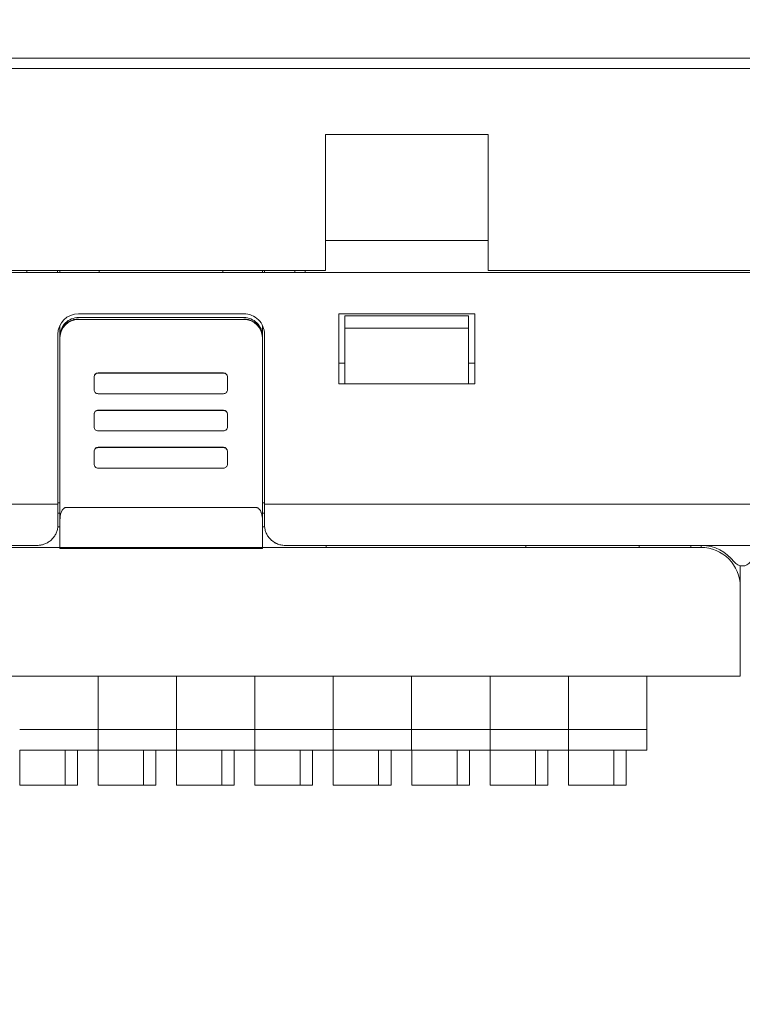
# Model space of a CAD drawing. Header units: millimetres. Extents: x -1114 to 1396, y -630 to 631.
# Tile 309 of 656: x -498 to -463, y 363 to 411. Entities that reach past the tile are written whole.
import ezdxf

# ---------------------------------------------------------------- set-up
doc = ezdxf.new("R2010")
doc.units = ezdxf.units.MM
doc.header["$MEASUREMENT"] = 0

msp = doc.modelspace()

# ---------------------------------------------------------------- linework, layer by layer
at = {"lineweight": 18}
for points, knots in [([(1038.9843, -629.7647), (1038.9843, -629.7647), (-1111.4882, -629.7647), (-1111.4882, -629.7647), (-1111.4882, -629.7647), (-1111.4882, -629.7647), (-1111.4882, 630.7883), (-1111.4882, 630.7883), (-1111.4882, 630.7883), (-1111.4882, 630.7883), (1038.9843, 630.7883), (1038.9843, 630.7883)], [0, 0, 0, 0, 0.3333333, 0.3333333, 0.3333333, 0.3333333, 0.6666667, 0.6666667, 0.6666667, 0.6666667, 1, 1, 1, 1]), ([(-495.005, 396.6381), (-495.2437, 396.6381), (-495.4726, 396.5434), (-495.6414, 396.3749), (-495.6414, 396.3749), (-495.8102, 396.2063), (-495.905, 395.9777), (-495.905, 395.7393)], [0, 0, 0, 0, 0.5, 0.5, 0.5, 0.5, 1, 1, 1, 1]), ([(-485.9835, 395.8216), (-485.9835, 396.0868), (-486.0888, 396.3411), (-486.2764, 396.5287), (-486.2764, 396.5287), (-486.4639, 396.7162), (-486.7183, 396.8216), (-486.9835, 396.8216)], [0, 0, 0, 0, 0.5, 0.5, 0.5, 0.5, 1, 1, 1, 1]), ([(-486.0835, 395.7393), (-486.0835, 395.9777), (-486.1783, 396.2063), (-486.3471, 396.3749), (-486.3471, 396.3749), (-486.5159, 396.5434), (-486.7448, 396.6381), (-486.9835, 396.6381)], [0, 0, 0, 0, 0.5, 0.5, 0.5, 0.5, 1, 1, 1, 1]), ([(-495.905, 395.6649), (-495.905, 395.7243), (-495.8992, 395.7826), (-495.8878, 395.84), (-495.8878, 395.84), (-495.8821, 395.8687), (-495.875, 395.8972), (-495.8664, 395.9254), (-495.8664, 395.9254), (-495.8578, 395.9536), (-495.8478, 395.9817), (-495.8365, 396.0089), (-495.8365, 396.0089), (-495.814, 396.0633), (-495.7863, 396.1149), (-495.7537, 396.1637), (-495.7537, 396.1637), (-495.7456, 396.1759), (-495.7371, 396.188), (-495.7283, 396.1998), (-495.7283, 396.1998), (-495.7195, 396.2117), (-495.7104, 396.2234), (-495.701, 396.2348), (-495.701, 396.2348), (-495.6822, 396.2577), (-495.6624, 396.2795), (-495.6416, 396.3002), (-495.6416, 396.3002), (-495.6002, 396.3417), (-495.5549, 396.3789), (-495.5058, 396.4118), (-495.5058, 396.4118), (-495.4935, 396.42), (-495.4809, 396.4279), (-495.4682, 396.4355), (-495.4682, 396.4355), (-495.4555, 396.4432), (-495.4427, 396.4504), (-495.4297, 396.4574), (-495.4297, 396.4574), (-495.4037, 396.4712), (-495.3772, 396.4838), (-495.3502, 396.495), (-495.3502, 396.495), (-495.3231, 396.5062), (-495.2955, 396.5161), (-495.2674, 396.5247), (-495.2674, 396.5247), (-495.2533, 396.529), (-495.2391, 396.5329), (-495.2248, 396.5365), (-495.2248, 396.5365), (-495.2104, 396.5401), (-495.1959, 396.5434), (-495.1814, 396.5463), (-495.1814, 396.5463), (-495.1232, 396.5579), (-495.0644, 396.5637), (-495.005, 396.5637)], [0, 0, 0, 0, 0.0666667, 0.0666667, 0.0666667, 0.0666667, 0.1333333, 0.1333333, 0.1333333, 0.1333333, 0.2, 0.2, 0.2, 0.2, 0.2666667, 0.2666667, 0.2666667, 0.2666667, 0.3333333, 0.3333333, 0.3333333, 0.3333333, 0.4, 0.4, 0.4, 0.4, 0.4666667, 0.4666667, 0.4666667, 0.4666667, 0.5333333, 0.5333333, 0.5333333, 0.5333333, 0.6, 0.6, 0.6, 0.6, 0.6666667, 0.6666667, 0.6666667, 0.6666667, 0.7333333, 0.7333333, 0.7333333, 0.7333333, 0.8, 0.8, 0.8, 0.8, 0.8666667, 0.8666667, 0.8666667, 0.8666667, 0.9333333, 0.9333333, 0.9333333, 0.9333333, 1, 1, 1, 1]), ([(-486.9835, 396.5637), (-486.924, 396.5637), (-486.8656, 396.5579), (-486.8081, 396.5465), (-486.8081, 396.5465), (-486.7794, 396.5408), (-486.7509, 396.5337), (-486.7226, 396.5251), (-486.7226, 396.5251), (-486.6944, 396.5166), (-486.6663, 396.5066), (-486.6391, 396.4953), (-486.6391, 396.4953), (-486.5846, 396.4728), (-486.5329, 396.4452), (-486.484, 396.4126), (-486.484, 396.4126), (-486.4718, 396.4045), (-486.4597, 396.396), (-486.4479, 396.3872), (-486.4479, 396.3872), (-486.436, 396.3785), (-486.4243, 396.3693), (-486.4128, 396.3599), (-486.4128, 396.3599), (-486.3899, 396.3412), (-486.3681, 396.3214), (-486.3473, 396.3007), (-486.3473, 396.3007), (-486.3058, 396.2593), (-486.2685, 396.2141), (-486.2356, 396.165), (-486.2356, 396.165), (-486.2274, 396.1527), (-486.2194, 396.1402), (-486.2118, 396.1275), (-486.2118, 396.1275), (-486.2042, 396.1148), (-486.1969, 396.102), (-486.19, 396.089), (-486.19, 396.089), (-486.1761, 396.0631), (-486.1635, 396.0366), (-486.1523, 396.0096), (-486.1523, 396.0096), (-486.1411, 395.9826), (-486.1311, 395.9551), (-486.1226, 395.927), (-486.1226, 395.927), (-486.1183, 395.9129), (-486.1143, 395.8987), (-486.1107, 395.8844), (-486.1107, 395.8844), (-486.1071, 395.87), (-486.1038, 395.8556), (-486.1009, 395.841), (-486.1009, 395.841), (-486.0893, 395.783), (-486.0835, 395.7243), (-486.0835, 395.6649)], [0, 0, 0, 0, 0.0666667, 0.0666667, 0.0666667, 0.0666667, 0.1333333, 0.1333333, 0.1333333, 0.1333333, 0.2, 0.2, 0.2, 0.2, 0.2666667, 0.2666667, 0.2666667, 0.2666667, 0.3333333, 0.3333333, 0.3333333, 0.3333333, 0.4, 0.4, 0.4, 0.4, 0.4666667, 0.4666667, 0.4666667, 0.4666667, 0.5333333, 0.5333333, 0.5333333, 0.5333333, 0.6, 0.6, 0.6, 0.6, 0.6666667, 0.6666667, 0.6666667, 0.6666667, 0.7333333, 0.7333333, 0.7333333, 0.7333333, 0.8, 0.8, 0.8, 0.8, 0.8666667, 0.8666667, 0.8666667, 0.8666667, 0.9333333, 0.9333333, 0.9333333, 0.9333333, 1, 1, 1, 1]), ([(-494.0512, 393.9391), (-494.1042, 393.9391), (-494.1551, 393.9181), (-494.1926, 393.8806), (-494.1926, 393.8806), (-494.2301, 393.8432), (-494.2512, 393.7924), (-494.2512, 393.7394)], [0, 0, 0, 0, 0.5, 0.5, 0.5, 0.5, 1, 1, 1, 1]), ([(-487.7764, 393.7394), (-487.7764, 393.7924), (-487.7975, 393.8432), (-487.835, 393.8806), (-487.835, 393.8806), (-487.8725, 393.9181), (-487.9234, 393.9391), (-487.9764, 393.9391)], [0, 0, 0, 0, 0.5, 0.5, 0.5, 0.5, 1, 1, 1, 1]), ([(-494.2512, 393.1402), (-494.2512, 393.0872), (-494.2301, 393.0364), (-494.1926, 392.999), (-494.1926, 392.999), (-494.1551, 392.9615), (-494.1042, 392.9405), (-494.0512, 392.9405)], [0, 0, 0, 0, 0.5, 0.5, 0.5, 0.5, 1, 1, 1, 1]), ([(-487.9764, 392.9405), (-487.9234, 392.9405), (-487.8725, 392.9615), (-487.835, 392.999), (-487.835, 392.999), (-487.7975, 393.0364), (-487.7764, 393.0872), (-487.7764, 393.1402)], [0, 0, 0, 0, 0.5, 0.5, 0.5, 0.5, 1, 1, 1, 1]), ([(-494.0512, 392.1488), (-494.1042, 392.1488), (-494.1551, 392.1278), (-494.1926, 392.0903), (-494.1926, 392.0903), (-494.2301, 392.0529), (-494.2512, 392.0021), (-494.2512, 391.9491)], [0, 0, 0, 0, 0.5, 0.5, 0.5, 0.5, 1, 1, 1, 1]), ([(-494.0512, 392.1322), (-494.1042, 392.1322), (-494.1551, 392.1111), (-494.1926, 392.0737), (-494.1926, 392.0737), (-494.2301, 392.0362), (-494.2512, 391.9854), (-494.2512, 391.9324)], [0, 0, 0, 0, 0.5, 0.5, 0.5, 0.5, 1, 1, 1, 1]), ([(-487.7764, 391.9324), (-487.7764, 391.9854), (-487.7975, 392.0362), (-487.835, 392.0737), (-487.835, 392.0737), (-487.8725, 392.1111), (-487.9234, 392.1322), (-487.9764, 392.1322)], [0, 0, 0, 0, 0.5, 0.5, 0.5, 0.5, 1, 1, 1, 1]), ([(-494.2512, 391.3333), (-494.2512, 391.2803), (-494.2301, 391.2295), (-494.1926, 391.192), (-494.1926, 391.192), (-494.1551, 391.1546), (-494.1042, 391.1335), (-494.0512, 391.1335)], [0, 0, 0, 0, 0.5, 0.5, 0.5, 0.5, 1, 1, 1, 1]), ([(-487.9764, 391.1335), (-487.9234, 391.1335), (-487.8725, 391.1546), (-487.835, 391.192), (-487.835, 391.192), (-487.7975, 391.2295), (-487.7764, 391.2803), (-487.7764, 391.3333)], [0, 0, 0, 0, 0.5, 0.5, 0.5, 0.5, 1, 1, 1, 1]), ([(-494.0512, 390.3419), (-494.1042, 390.3419), (-494.1551, 390.3208), (-494.1926, 390.2834), (-494.1926, 390.2834), (-494.2301, 390.2459), (-494.2512, 390.1951), (-494.2512, 390.1422)], [0, 0, 0, 0, 0.5, 0.5, 0.5, 0.5, 1, 1, 1, 1]), ([(-494.0512, 390.3252), (-494.1042, 390.3252), (-494.1551, 390.3042), (-494.1926, 390.2667), (-494.1926, 390.2667), (-494.2301, 390.2293), (-494.2512, 390.1785), (-494.2512, 390.1255)], [0, 0, 0, 0, 0.5, 0.5, 0.5, 0.5, 1, 1, 1, 1]), ([(-487.7764, 390.1255), (-487.7764, 390.1785), (-487.7975, 390.2293), (-487.835, 390.2667), (-487.835, 390.2667), (-487.8725, 390.3042), (-487.9234, 390.3252), (-487.9764, 390.3252)], [0, 0, 0, 0, 0.5, 0.5, 0.5, 0.5, 1, 1, 1, 1]), ([(-494.2512, 389.5263), (-494.2512, 389.4733), (-494.2301, 389.4225), (-494.1926, 389.3851), (-494.1926, 389.3851), (-494.1551, 389.3476), (-494.1042, 389.3266), (-494.0512, 389.3266)], [0, 0, 0, 0, 0.5, 0.5, 0.5, 0.5, 1, 1, 1, 1]), ([(-487.9764, 389.3266), (-487.9234, 389.3266), (-487.8725, 389.3476), (-487.835, 389.3851), (-487.835, 389.3851), (-487.7975, 389.4225), (-487.7764, 389.4733), (-487.7764, 389.5263)], [0, 0, 0, 0, 0.5, 0.5, 0.5, 0.5, 1, 1, 1, 1]), ([(-521.1365, 384.3326), (-521.1103, 384.4696), (-521.0771, 384.6041), (-521.0372, 384.736), (-521.0372, 384.736), (-520.9973, 384.8679), (-520.9508, 384.9973), (-520.8976, 385.1242), (-520.8976, 385.1242), (-520.8444, 385.2511), (-520.7847, 385.3756), (-520.7181, 385.4975), (-520.7181, 385.4975), (-520.6849, 385.5585), (-520.6498, 385.6189), (-520.6134, 385.6781), (-520.6134, 385.6781), (-520.577, 385.7372), (-520.5392, 385.7952), (-520.5, 385.8521), (-520.5, 385.8521), (-520.3433, 386.0795), (-520.1647, 386.2885), (-519.9638, 386.4791), (-519.9638, 386.4791), (-519.9136, 386.5267), (-519.8621, 386.5732), (-519.8091, 386.6185), (-519.8091, 386.6185), (-519.7561, 386.6638), (-519.7021, 386.7076), (-519.6472, 386.7498), (-519.6472, 386.7498), (-519.5374, 386.8342), (-519.424, 386.9125), (-519.3069, 386.9848), (-519.3069, 386.9848), (-519.1899, 387.057), (-519.0692, 387.1232), (-518.9449, 387.1833), (-518.9449, 387.1833), (-518.8827, 387.2133), (-518.8196, 387.2417), (-518.7555, 387.2686), (-518.7555, 387.2686), (-518.6915, 387.2955), (-518.6263, 387.3208), (-518.5609, 387.3442), (-518.5609, 387.3442), (-518.4301, 387.3911), (-518.2978, 387.4309), (-518.1642, 387.4638), (-518.1642, 387.4638), (-518.0305, 387.4967), (-517.8955, 387.5228), (-517.759, 387.5421), (-517.759, 387.5421), (-517.7249, 387.5469), (-517.6908, 387.5513), (-517.6565, 387.5552), (-517.6565, 387.5552), (-517.6222, 387.5591), (-517.5877, 387.5624), (-517.5532, 387.5652), (-517.5532, 387.5652), (-517.4842, 387.5708), (-517.4147, 387.5742), (-517.345, 387.5765), (-517.345, 387.5765), (-517.2752, 387.5787), (-517.2055, 387.5797), (-517.1358, 387.5803), (-517.1358, 387.5803), (-517.066, 387.5808), (-516.9963, 387.5809), (-516.9265, 387.5808), (-516.9265, 387.5808), (-516.8568, 387.5807), (-516.7871, 387.5804), (-516.7173, 387.5801), (-516.7173, 387.5801), (-516.6476, 387.5797), (-516.5778, 387.5795), (-516.5081, 387.5794), (-516.5081, 387.5794), (-516.3686, 387.5792), (-516.2292, 387.5792), (-516.0897, 387.5792), (-516.0897, 387.5792), (-513.858, 387.5793), (-511.6264, 387.5794), (-509.3948, 387.5795), (-509.3948, 387.5795), (-504.9315, 387.5796), (-500.4683, 387.5797), (-496.005, 387.5797)], [0, 0, 0, 0, 0.0416667, 0.0416667, 0.0416667, 0.0416667, 0.0833333, 0.0833333, 0.0833333, 0.0833333, 0.125, 0.125, 0.125, 0.125, 0.1666667, 0.1666667, 0.1666667, 0.1666667, 0.2083333, 0.2083333, 0.2083333, 0.2083333, 0.25, 0.25, 0.25, 0.25, 0.2916667, 0.2916667, 0.2916667, 0.2916667, 0.3333333, 0.3333333, 0.3333333, 0.3333333, 0.375, 0.375, 0.375, 0.375, 0.4166667, 0.4166667, 0.4166667, 0.4166667, 0.4583333, 0.4583333, 0.4583333, 0.4583333, 0.5, 0.5, 0.5, 0.5, 0.5416667, 0.5416667, 0.5416667, 0.5416667, 0.5833333, 0.5833333, 0.5833333, 0.5833333, 0.625, 0.625, 0.625, 0.625, 0.6666667, 0.6666667, 0.6666667, 0.6666667, 0.7083333, 0.7083333, 0.7083333, 0.7083333, 0.75, 0.75, 0.75, 0.75, 0.7916667, 0.7916667, 0.7916667, 0.7916667, 0.8333333, 0.8333333, 0.8333333, 0.8333333, 0.875, 0.875, 0.875, 0.875, 0.9166667, 0.9166667, 0.9166667, 0.9166667, 0.9583333, 0.9583333, 0.9583333, 0.9583333, 1, 1, 1, 1]), ([(-485.9835, 386.5799), (-485.9835, 386.5855), (-485.9835, 386.591), (-485.9835, 386.5966), (-485.9835, 386.5966), (-485.9835, 386.9241), (-485.9835, 387.2515), (-485.9835, 387.579)], [0, 0, 0, 0, 0.5, 0.5, 0.5, 0.5, 1, 1, 1, 1]), ([(-495.605, 387.4186), (-495.6156, 387.418), (-495.6261, 387.4173), (-495.6363, 387.4154), (-495.6363, 387.4154), (-495.647, 387.4134), (-495.6573, 387.4101), (-495.6671, 387.406), (-495.6671, 387.406), (-495.6778, 387.4015), (-495.6879, 387.3962), (-495.6975, 387.3902), (-495.6975, 387.3902), (-495.7101, 387.3823), (-495.7217, 387.3731), (-495.7325, 387.3633), (-495.7325, 387.3633), (-495.7446, 387.3523), (-495.7555, 387.3404), (-495.7656, 387.328), (-495.7656, 387.328), (-495.8035, 387.2814), (-495.8294, 387.2279), (-495.8495, 387.1733), (-495.8495, 387.1733), (-495.8688, 387.1207), (-495.8828, 387.0671), (-495.8911, 387.0128), (-495.8911, 387.0128), (-495.9002, 386.9541), (-495.9026, 386.8946), (-495.905, 386.8351)], [0, 0, 0, 0, 0.125, 0.125, 0.125, 0.125, 0.25, 0.25, 0.25, 0.25, 0.375, 0.375, 0.375, 0.375, 0.5, 0.5, 0.5, 0.5, 0.625, 0.625, 0.625, 0.625, 0.75, 0.75, 0.75, 0.75, 0.875, 0.875, 0.875, 0.875, 1, 1, 1, 1]), ([(-486.0835, 386.8352), (-486.0835, 386.8926), (-486.0877, 386.9494), (-486.0965, 387.0055), (-486.0965, 387.0055), (-486.1009, 387.0335), (-486.1065, 387.0614), (-486.1134, 387.0891), (-486.1134, 387.0891), (-486.1202, 387.1167), (-486.1284, 387.1442), (-486.1383, 387.1714), (-486.1383, 387.1714), (-486.1432, 387.185), (-486.1486, 387.1986), (-486.1544, 387.212), (-486.1544, 387.212), (-486.1603, 387.2255), (-486.1667, 387.2389), (-486.1736, 387.2521), (-486.1736, 387.2521), (-486.1805, 387.2652), (-486.1879, 387.2781), (-486.196, 387.2908), (-486.196, 387.2908), (-486.2041, 387.3034), (-486.2129, 387.3157), (-486.2225, 387.3275), (-486.2225, 387.3275), (-486.232, 387.3393), (-486.2423, 387.3506), (-486.2536, 387.3611), (-486.2536, 387.3611), (-486.2592, 387.3664), (-486.2651, 387.3715), (-486.2713, 387.3764), (-486.2713, 387.3764), (-486.2775, 387.3812), (-486.284, 387.3858), (-486.2907, 387.3901), (-486.2907, 387.3901), (-486.2974, 387.3943), (-486.3044, 387.3982), (-486.3117, 387.4017), (-486.3117, 387.4017), (-486.319, 387.4052), (-486.3267, 387.4083), (-486.3345, 387.4108), (-486.3345, 387.4108), (-486.3423, 387.4134), (-486.3503, 387.4153), (-486.3584, 387.4166), (-486.3584, 387.4166), (-486.3666, 387.418), (-486.3751, 387.4187), (-486.3835, 387.4187)], [0, 0, 0, 0, 0.0714286, 0.0714286, 0.0714286, 0.0714286, 0.1428571, 0.1428571, 0.1428571, 0.1428571, 0.2142857, 0.2142857, 0.2142857, 0.2142857, 0.2857143, 0.2857143, 0.2857143, 0.2857143, 0.3571429, 0.3571429, 0.3571429, 0.3571429, 0.4285714, 0.4285714, 0.4285714, 0.4285714, 0.5, 0.5, 0.5, 0.5, 0.5714286, 0.5714286, 0.5714286, 0.5714286, 0.6428571, 0.6428571, 0.6428571, 0.6428571, 0.7142857, 0.7142857, 0.7142857, 0.7142857, 0.7857143, 0.7857143, 0.7857143, 0.7857143, 0.8571429, 0.8571429, 0.8571429, 0.8571429, 0.9285714, 0.9285714, 0.9285714, 0.9285714, 1, 1, 1, 1]), ([(-486.0835, 386.8352), (-486.0835, 386.3815), (-486.0835, 385.9279), (-486.0835, 385.4741), (-486.0835, 385.4741), (-486.0835, 385.4741), (-486.0835, 385.4741), (-486.0835, 385.4741)], [0, 0, 0, 0, 0.5, 0.5, 0.5, 0.5, 1, 1, 1, 1]), ([(-497.005, 385.5799), (-496.9773, 385.5805), (-496.9495, 385.5811), (-496.9218, 385.5832), (-496.9218, 385.5832), (-496.8944, 385.5853), (-496.8671, 385.5888), (-496.8401, 385.5933), (-496.8401, 385.5933), (-496.813, 385.5979), (-496.7862, 385.6035), (-496.7597, 385.6102), (-496.7597, 385.6102), (-496.733, 385.617), (-496.7066, 385.6249), (-496.6807, 385.6338), (-496.6807, 385.6338), (-496.6544, 385.6429), (-496.6285, 385.653), (-496.6032, 385.6641), (-496.6032, 385.6641), (-496.5417, 385.6911), (-496.4833, 385.724), (-496.4294, 385.7619), (-496.4294, 385.7619), (-496.3743, 385.8007), (-496.3239, 385.8447), (-496.2786, 385.8926), (-496.2786, 385.8926), (-496.2342, 385.9395), (-496.1947, 385.9902), (-496.1608, 386.0436), (-496.1608, 386.0436), (-496.1263, 386.098), (-496.0976, 386.1553), (-496.0742, 386.2144), (-496.0742, 386.2144), (-496.051, 386.2728), (-496.033, 386.3329), (-496.0223, 386.3939), (-496.0223, 386.3939), (-496.0116, 386.4553), (-496.0083, 386.5176), (-496.005, 386.5799)], [0, 0, 0, 0, 0.0909091, 0.0909091, 0.0909091, 0.0909091, 0.1818182, 0.1818182, 0.1818182, 0.1818182, 0.2727273, 0.2727273, 0.2727273, 0.2727273, 0.3636364, 0.3636364, 0.3636364, 0.3636364, 0.4545455, 0.4545455, 0.4545455, 0.4545455, 0.5454545, 0.5454545, 0.5454545, 0.5454545, 0.6363636, 0.6363636, 0.6363636, 0.6363636, 0.7272727, 0.7272727, 0.7272727, 0.7272727, 0.8181818, 0.8181818, 0.8181818, 0.8181818, 0.9090909, 0.9090909, 0.9090909, 0.9090909, 1, 1, 1, 1]), ([(-485.9835, 386.5799), (-485.9835, 386.5173), (-485.9776, 386.4556), (-485.9662, 386.3947), (-485.9662, 386.3947), (-485.9605, 386.3643), (-485.9533, 386.3341), (-485.9447, 386.3041), (-485.9447, 386.3041), (-485.9361, 386.2741), (-485.926, 386.2443), (-485.9144, 386.2147), (-485.9144, 386.2147), (-485.8913, 386.1557), (-485.8628, 386.0993), (-485.8289, 386.0457), (-485.8289, 386.0457), (-485.8119, 386.0189), (-485.7936, 385.9927), (-485.7739, 385.9673), (-485.7739, 385.9673), (-485.7542, 385.9419), (-485.733, 385.9171), (-485.7104, 385.8932), (-485.7104, 385.8932), (-485.6653, 385.8454), (-485.6157, 385.8023), (-485.5617, 385.764), (-485.5617, 385.764), (-485.5348, 385.7449), (-485.5067, 385.727), (-485.4774, 385.7103), (-485.4774, 385.7103), (-485.4627, 385.702), (-485.4478, 385.694), (-485.4326, 385.6864), (-485.4326, 385.6864), (-485.4173, 385.6787), (-485.4018, 385.6714), (-485.3861, 385.6645), (-485.3861, 385.6645), (-485.3235, 385.637), (-485.2586, 385.616), (-485.1913, 385.6017), (-485.1913, 385.6017), (-485.1576, 385.5945), (-485.1233, 385.5891), (-485.0885, 385.5854), (-485.0885, 385.5854), (-485.0536, 385.5817), (-485.0186, 385.5799), (-484.9835, 385.5799)], [0, 0, 0, 0, 0.0769231, 0.0769231, 0.0769231, 0.0769231, 0.1538462, 0.1538462, 0.1538462, 0.1538462, 0.2307692, 0.2307692, 0.2307692, 0.2307692, 0.3076923, 0.3076923, 0.3076923, 0.3076923, 0.3846154, 0.3846154, 0.3846154, 0.3846154, 0.4615385, 0.4615385, 0.4615385, 0.4615385, 0.5384615, 0.5384615, 0.5384615, 0.5384615, 0.6153846, 0.6153846, 0.6153846, 0.6153846, 0.6923077, 0.6923077, 0.6923077, 0.6923077, 0.7692308, 0.7692308, 0.7692308, 0.7692308, 0.8461538, 0.8461538, 0.8461538, 0.8461538, 0.9230769, 0.9230769, 0.9230769, 0.9230769, 1, 1, 1, 1]), ([(-517.2078, 385.5802), (-517.1195, 385.5813), (-517.0323, 385.5797), (-516.9469, 385.5795), (-516.9469, 385.5795), (-516.8615, 385.5793), (-516.7761, 385.5796), (-516.6824, 385.5798), (-516.6824, 385.5798), (-516.5888, 385.58), (-516.4864, 385.5801), (-516.3814, 385.5801), (-516.3814, 385.5801), (-516.2765, 385.5801), (-516.17, 385.5801), (-516.064, 385.5801), (-516.064, 385.5801), (-515.6403, 385.5801), (-515.2166, 385.5801), (-514.7929, 385.5801), (-514.7929, 385.5801), (-513.9456, 385.5801), (-513.0982, 385.5801), (-512.251, 385.58), (-512.251, 385.58), (-510.5564, 385.58), (-508.8621, 385.58), (-507.1679, 385.58), (-507.1679, 385.58), (-503.7796, 385.5799), (-500.3921, 385.5799), (-497.005, 385.5799)], [0, 0, 0, 0, 0.125, 0.125, 0.125, 0.125, 0.25, 0.25, 0.25, 0.25, 0.375, 0.375, 0.375, 0.375, 0.5, 0.5, 0.5, 0.5, 0.625, 0.625, 0.625, 0.625, 0.75, 0.75, 0.75, 0.75, 0.875, 0.875, 0.875, 0.875, 1, 1, 1, 1]), ([(-462.9022, 383.58), (-462.9022, 384.084), (-463.1024, 384.5672), (-463.4587, 384.9236), (-463.4587, 384.9236), (-463.8151, 385.2799), (-464.2983, 385.48), (-464.8022, 385.48)], [0, 0, 0, 0, 0.5, 0.5, 0.5, 0.5, 1, 1, 1, 1]), ([(-463.2023, 384.7801), (-463.1078, 384.6542), (-462.9596, 384.5801), (-462.8023, 384.5801), (-462.8023, 384.5801), (-462.6449, 384.5801), (-462.4967, 384.6542), (-462.4023, 384.7801)], [0, 0, 0, 0, 0.5, 0.5, 0.5, 0.5, 1, 1, 1, 1])]:
    msp.add_open_spline(points, degree=3, knots=knots, dxfattribs=at)
for points in [[(-559.0776, 409.2299), (-559.0776, 409.2299), (-403.0776, 409.2299), (-403.0776, 409.2299)], [(-403.0776, 408.7299), (-403.0776, 408.7299), (-559.0776, 408.7299), (-559.0776, 408.7299)], [(-483.0276, 398.9245), (-483.0276, 398.9245), (-483.0276, 405.523), (-483.0276, 405.523)], [(-475.1276, 405.523), (-475.1276, 405.523), (-483.0276, 405.523), (-483.0276, 405.523)], [(-475.1276, 405.523), (-475.1276, 405.523), (-475.1276, 398.9245), (-475.1276, 398.9245)], [(-475.1276, 400.3802), (-475.1276, 400.3802), (-483.0276, 400.3802), (-483.0276, 400.3802)], [(-403.0776, 398.8245), (-403.0776, 398.8245), (-559.0776, 398.8245), (-559.0776, 398.8245)], [(-483.0276, 398.9245), (-483.0276, 398.9245), (-540.1276, 398.9245), (-540.1276, 398.9245)], [(-497.505, 398.8245), (-497.505, 398.8245), (-497.505, 398.9245), (-497.505, 398.9245)], [(-496.0266, 398.8245), (-496.0266, 398.8245), (-496.0266, 398.9245), (-496.0266, 398.9245)], [(-495.905, 398.9245), (-495.905, 398.9245), (-495.905, 398.8245), (-495.905, 398.8245)], [(-494.005, 398.9245), (-494.005, 398.9245), (-494.005, 398.8245), (-494.005, 398.8245)], [(-488.005, 398.8245), (-488.005, 398.8245), (-488.005, 398.9245), (-488.005, 398.9245)], [(-486.0835, 398.9245), (-486.0835, 398.9245), (-486.0835, 398.8246), (-486.0835, 398.8246)], [(-485.9835, 398.8245), (-485.9835, 398.8245), (-485.9835, 398.9245), (-485.9835, 398.9245)], [(-484.505, 398.8245), (-484.505, 398.8245), (-484.505, 398.9245), (-484.505, 398.9245)], [(-484.005, 398.9245), (-484.005, 398.9245), (-484.005, 398.8244), (-484.005, 398.8244)], [(-425.5276, 398.9245), (-425.5276, 398.9245), (-475.1276, 398.9245), (-475.1276, 398.9245)], [(-495.005, 396.8216), (-495.5573, 396.8216), (-496.005, 396.3738), (-496.005, 395.8216)], [(-495.005, 396.8216), (-495.005, 396.8216), (-486.9835, 396.8216), (-486.9835, 396.8216)], [(-495.005, 396.6381), (-495.005, 396.6381), (-486.9835, 396.6381), (-486.9835, 396.6381)], [(-482.3776, 396.8245), (-482.3776, 396.8245), (-475.7776, 396.8245), (-475.7776, 396.8245)], [(-482.3776, 393.4245), (-482.3776, 393.4245), (-482.3776, 396.8245), (-482.3776, 396.8245)], [(-482.0776, 396.7245), (-482.0776, 396.7245), (-476.0776, 396.7245), (-476.0776, 396.7245)], [(-482.0776, 396.1245), (-482.0776, 396.1245), (-482.0776, 396.7245), (-482.0776, 396.7245)], [(-476.0776, 396.7245), (-476.0776, 396.7245), (-476.0776, 396.1245), (-476.0776, 396.1245)], [(-475.7776, 396.8245), (-475.7776, 396.8245), (-475.7776, 393.4245), (-475.7776, 393.4245)], [(-495.905, 396.2575), (-495.905, 396.2575), (-495.905, 395.7393), (-495.905, 395.7393)], [(-495.005, 396.548), (-495.4961, 396.548), (-495.8966, 396.1548), (-495.9049, 395.6645)], [(-495.005, 396.548), (-495.005, 396.548), (-486.9835, 396.548), (-486.9835, 396.548)], [(-486.0836, 395.6645), (-486.0919, 396.1548), (-486.4924, 396.548), (-486.9835, 396.548)], [(-486.0835, 396.2575), (-486.0835, 396.2575), (-486.0835, 395.7393), (-486.0835, 395.7393)], [(-496.005, 387.5797), (-496.005, 387.5797), (-496.005, 395.8216), (-496.005, 395.8216)], [(-495.905, 395.6649), (-495.905, 395.6649), (-495.905, 395.7393), (-495.905, 395.7393)], [(-495.905, 395.6649), (-495.905, 395.6649), (-495.905, 395.7393), (-495.905, 395.7393)], [(-486.0835, 395.7393), (-486.0835, 395.7393), (-486.0835, 395.6649), (-486.0835, 395.6649)], [(-485.9835, 387.5798), (-485.9835, 387.5798), (-485.9835, 395.8216), (-485.9835, 395.8216)], [(-482.0776, 396.1245), (-482.0776, 396.1245), (-482.0776, 394.0369), (-482.0776, 394.0369)], [(-476.0776, 396.1245), (-476.0776, 396.1245), (-482.0776, 396.1245), (-482.0776, 396.1245)], [(-476.0776, 394.0369), (-476.0776, 394.0369), (-476.0776, 396.1245), (-476.0776, 396.1245)], [(-495.905, 386.8351), (-495.905, 386.8351), (-495.905, 395.6649), (-495.905, 395.6649)], [(-495.905, 386.8419), (-495.905, 386.8419), (-495.905, 395.6648), (-495.905, 395.6648)], [(-486.0835, 395.6649), (-486.0835, 395.6649), (-486.0835, 386.8352), (-486.0835, 386.8352)], [(-486.0835, 395.6648), (-486.0835, 395.6648), (-486.0835, 386.8421), (-486.0835, 386.8421)], [(-482.3776, 394.4245), (-482.3776, 394.4245), (-482.0776, 394.4245), (-482.0776, 394.4245)], [(-476.0776, 394.4245), (-476.0776, 394.4245), (-475.7774, 394.4245), (-475.7774, 394.4245)], [(-494.0512, 393.9558), (-494.1616, 393.9558), (-494.2512, 393.8664), (-494.2512, 393.7561)], [(-494.2512, 393.7394), (-494.2512, 393.7394), (-494.2512, 393.7561), (-494.2512, 393.7561)], [(-494.2512, 393.7394), (-494.2512, 393.7394), (-494.2512, 393.756), (-494.2512, 393.756)], [(-487.9764, 393.9558), (-487.9764, 393.9558), (-494.0512, 393.9558), (-494.0512, 393.9558)], [(-494.0512, 393.9391), (-494.0512, 393.9391), (-487.9764, 393.9391), (-487.9764, 393.9391)], [(-487.7764, 393.7561), (-487.7764, 393.8664), (-487.866, 393.9558), (-487.9764, 393.9558)], [(-487.7764, 393.7394), (-487.7764, 393.7394), (-487.7764, 393.7561), (-487.7764, 393.7561)], [(-487.7764, 393.756), (-487.7764, 393.756), (-487.7764, 393.7394), (-487.7764, 393.7394)], [(-482.0776, 393.4245), (-482.0776, 393.4245), (-482.0776, 394.0369), (-482.0776, 394.0369)], [(-476.0776, 394.0369), (-476.0776, 394.0369), (-476.0776, 393.4245), (-476.0776, 393.4245)], [(-494.2512, 393.1402), (-494.2512, 393.1402), (-494.2512, 393.7394), (-494.2512, 393.7394)], [(-487.7764, 393.7394), (-487.7764, 393.7394), (-487.7764, 393.1402), (-487.7764, 393.1402)], [(-475.7776, 393.4245), (-475.7776, 393.4245), (-482.3776, 393.4245), (-482.3776, 393.4245)], [(-487.9764, 392.9405), (-487.9764, 392.9405), (-494.0512, 392.9405), (-494.0512, 392.9405)], [(-494.2512, 391.9324), (-494.2512, 391.9324), (-494.2512, 391.9491), (-494.2512, 391.9491)], [(-494.2512, 391.9324), (-494.2512, 391.9324), (-494.2512, 391.9491), (-494.2512, 391.9491)], [(-494.2512, 391.3333), (-494.2512, 391.3333), (-494.2512, 391.9324), (-494.2512, 391.9324)], [(-487.9764, 392.1488), (-487.9764, 392.1488), (-494.0512, 392.1488), (-494.0512, 392.1488)], [(-494.0512, 392.1322), (-494.0512, 392.1322), (-487.9764, 392.1322), (-487.9764, 392.1322)], [(-487.7764, 391.9491), (-487.7764, 392.0594), (-487.866, 392.1488), (-487.9764, 392.1488)], [(-487.7764, 391.9491), (-487.7764, 391.9491), (-487.7764, 391.9324), (-487.7764, 391.9324)], [(-487.7764, 391.9324), (-487.7764, 391.9324), (-487.7764, 391.9491), (-487.7764, 391.9491)], [(-487.7764, 391.9324), (-487.7764, 391.9324), (-487.7764, 391.3333), (-487.7764, 391.3333)], [(-487.9764, 391.1335), (-487.9764, 391.1335), (-494.0512, 391.1335), (-494.0512, 391.1335)], [(-494.2512, 390.1255), (-494.2512, 390.1255), (-494.2512, 390.1422), (-494.2512, 390.1422)], [(-494.2512, 390.1255), (-494.2512, 390.1255), (-494.2512, 390.1421), (-494.2512, 390.1421)], [(-494.2512, 389.5263), (-494.2512, 389.5263), (-494.2512, 390.1255), (-494.2512, 390.1255)], [(-487.9764, 390.3419), (-487.9764, 390.3419), (-494.0512, 390.3419), (-494.0512, 390.3419)], [(-494.0512, 390.3252), (-494.0512, 390.3252), (-487.9764, 390.3252), (-487.9764, 390.3252)], [(-487.7764, 390.1422), (-487.7764, 390.2525), (-487.866, 390.3419), (-487.9764, 390.3419)], [(-487.7764, 390.1255), (-487.7764, 390.1255), (-487.7764, 390.1422), (-487.7764, 390.1422)], [(-487.7764, 390.1421), (-487.7764, 390.1421), (-487.7764, 390.1255), (-487.7764, 390.1255)], [(-487.7764, 390.1255), (-487.7764, 390.1255), (-487.7764, 389.5263), (-487.7764, 389.5263)], [(-487.9764, 389.3266), (-487.9764, 389.3266), (-494.0512, 389.3266), (-494.0512, 389.3266)], [(-495.905, 387.638), (-495.905, 387.638), (-496.005, 387.638), (-496.005, 387.638)], [(-496.005, 386.5799), (-496.005, 386.9132), (-496.005, 387.2464), (-496.005, 387.5797)], [(-485.9835, 387.638), (-485.9835, 387.638), (-486.0835, 387.638), (-486.0835, 387.638)], [(-485.9835, 387.5798), (-485.9835, 387.5798), (-463.8022, 387.5799), (-463.8022, 387.5799)], [(-461.8022, 387.58), (-461.8022, 387.58), (-463.8022, 387.58), (-463.8022, 387.58)], [(-496.005, 387.138), (-496.005, 387.138), (-495.9048, 387.138), (-495.9048, 387.138)], [(-486.3835, 387.4187), (-486.3835, 387.4187), (-495.605, 387.4186), (-495.605, 387.4186)], [(-486.0836, 387.138), (-486.0836, 387.138), (-485.9836, 387.138), (-485.9836, 387.138)], [(-495.905, 385.4741), (-495.905, 385.9278), (-495.905, 386.3814), (-495.905, 386.8351)], [(-495.905, 386.48), (-495.905, 386.48), (-496.0239, 386.48), (-496.0239, 386.48)], [(-485.9647, 386.48), (-485.9647, 386.48), (-486.0835, 386.48), (-486.0835, 386.48)], [(-517.2078, 385.48), (-517.2078, 385.48), (-495.905, 385.48), (-495.905, 385.48)], [(-486.0835, 385.4741), (-486.0835, 385.4741), (-495.905, 385.4741), (-495.905, 385.4741)], [(-495.905, 385.4277), (-495.905, 385.4277), (-495.905, 385.4729), (-495.905, 385.4729)], [(-495.905, 385.4277), (-495.905, 385.4277), (-486.0835, 385.4277), (-486.0835, 385.4277)], [(-486.0835, 385.48), (-486.0835, 385.48), (-464.8022, 385.48), (-464.8022, 385.48)], [(-486.0835, 385.473), (-486.0835, 385.473), (-486.0835, 385.4277), (-486.0835, 385.4277)], [(-484.9835, 385.5798), (-478.4225, 385.5798), (-471.8626, 385.5798), (-465.3022, 385.5799)], [(-482.9835, 385.5799), (-482.9835, 385.5799), (-482.9835, 385.48), (-482.9835, 385.48)], [(-473.3022, 385.5799), (-473.3022, 385.5799), (-473.3022, 385.48), (-473.3022, 385.48)], [(-467.8022, 385.5799), (-467.8022, 385.5799), (-467.8022, 385.48), (-467.8022, 385.48)], [(-465.3025, 385.58), (-465.3025, 385.58), (-465.3025, 385.48), (-465.3025, 385.48)], [(-464.8022, 385.58), (-464.8022, 385.58), (-465.3022, 385.58), (-465.3022, 385.58)], [(-464.8026, 385.48), (-464.8026, 385.48), (-464.8026, 385.5801), (-464.8026, 385.5801)], [(-464.7739, 385.5798), (-464.7834, 385.58), (-464.7928, 385.58), (-464.8022, 385.58)], [(-463.2023, 384.7801), (-463.574, 385.2757), (-464.1545, 385.5711), (-464.7739, 385.5798)], [(-463.8022, 385.5798), (-464.1261, 385.5798), (-464.45, 385.5798), (-464.7739, 385.5798)], [(-461.8022, 385.58), (-461.8022, 385.58), (-463.8022, 385.58), (-463.8022, 385.58)], [(-462.9022, 384.5902), (-462.9022, 384.5902), (-462.9022, 383.58), (-462.9022, 383.58)], [(-462.9022, 383.58), (-462.9022, 383.58), (-462.9022, 381.23), (-462.9022, 381.23)], [(-462.9022, 381.23), (-462.9022, 381.23), (-462.9022, 379.23), (-462.9022, 379.23)], [(-462.9022, 379.23), (-462.9022, 379.23), (-519.1078, 379.23), (-519.1078, 379.23)], [(-462.9022, 379.23), (-462.9022, 379.23), (-519.1078, 379.23), (-519.1078, 379.23)], [(-494.057, 376.7084), (-494.057, 376.7084), (-494.057, 379.2302), (-494.057, 379.2302)], [(-494.057, 376.7084), (-494.057, 376.7084), (-494.057, 379.2302), (-494.057, 379.2302)], [(-490.2537, 376.7084), (-490.2537, 376.7084), (-490.2537, 379.2302), (-490.2537, 379.2302)], [(-490.2537, 376.7084), (-490.2537, 376.7084), (-490.2537, 379.2302), (-490.2537, 379.2302)], [(-486.4505, 376.7084), (-486.4505, 376.7084), (-486.4505, 379.2302), (-486.4505, 379.2302)], [(-486.4505, 376.7084), (-486.4505, 376.7084), (-486.4505, 379.2302), (-486.4505, 379.2302)], [(-482.6472, 376.7084), (-482.6472, 376.7084), (-482.6472, 379.2302), (-482.6472, 379.2302)], [(-482.6472, 376.7084), (-482.6472, 376.7084), (-482.6472, 379.2302), (-482.6472, 379.2302)], [(-478.844, 376.7084), (-478.844, 376.7084), (-478.844, 379.2302), (-478.844, 379.2302)], [(-478.844, 376.7084), (-478.844, 376.7084), (-478.844, 379.2302), (-478.844, 379.2302)], [(-475.0407, 376.7084), (-475.0407, 376.7084), (-475.0407, 379.2302), (-475.0407, 379.2302)], [(-475.0407, 376.7084), (-475.0407, 376.7084), (-475.0407, 379.2302), (-475.0407, 379.2302)], [(-471.2375, 376.7084), (-471.2375, 376.7084), (-471.2375, 379.2302), (-471.2375, 379.2302)], [(-471.2375, 376.7084), (-471.2375, 376.7084), (-471.2375, 379.2302), (-471.2375, 379.2302)], [(-467.4342, 376.7084), (-467.4342, 376.7084), (-467.4342, 379.2302), (-467.4342, 379.2302)], [(-497.8602, 376.638), (-497.8602, 376.638), (-494.057, 376.638), (-494.057, 376.638)], [(-494.057, 376.5882), (-494.057, 376.5882), (-494.057, 376.7084), (-494.057, 376.7084)], [(-494.057, 376.5882), (-494.057, 376.5882), (-494.057, 376.7084), (-494.057, 376.7084)], [(-494.057, 376.638), (-494.057, 376.638), (-490.2537, 376.638), (-490.2537, 376.638)], [(-494.057, 375.6878), (-494.057, 375.6878), (-494.057, 376.5882), (-494.057, 376.5882)], [(-494.057, 375.6878), (-494.057, 375.6878), (-494.057, 376.5882), (-494.057, 376.5882)], [(-490.2537, 376.5882), (-490.2537, 376.5882), (-490.2537, 376.7084), (-490.2537, 376.7084)], [(-490.2537, 376.5882), (-490.2537, 376.5882), (-490.2537, 376.7084), (-490.2537, 376.7084)], [(-490.2537, 376.638), (-490.2537, 376.638), (-486.4505, 376.638), (-486.4505, 376.638)], [(-490.2537, 375.6878), (-490.2537, 375.6878), (-490.2537, 376.5882), (-490.2537, 376.5882)], [(-490.2537, 375.6878), (-490.2537, 375.6878), (-490.2537, 376.5882), (-490.2537, 376.5882)], [(-486.4505, 376.5882), (-486.4505, 376.5882), (-486.4505, 376.7084), (-486.4505, 376.7084)], [(-486.4505, 376.5882), (-486.4505, 376.5882), (-486.4505, 376.7084), (-486.4505, 376.7084)], [(-486.4505, 376.638), (-486.4505, 376.638), (-482.6472, 376.638), (-482.6472, 376.638)], [(-486.4505, 375.6878), (-486.4505, 375.6878), (-486.4505, 376.5882), (-486.4505, 376.5882)], [(-486.4505, 375.6878), (-486.4505, 375.6878), (-486.4505, 376.5882), (-486.4505, 376.5882)], [(-482.6472, 376.5882), (-482.6472, 376.5882), (-482.6472, 376.7084), (-482.6472, 376.7084)], [(-482.6472, 376.5882), (-482.6472, 376.5882), (-482.6472, 376.7084), (-482.6472, 376.7084)], [(-482.6472, 376.638), (-482.6472, 376.638), (-478.844, 376.638), (-478.844, 376.638)], [(-482.6472, 375.6878), (-482.6472, 375.6878), (-482.6472, 376.5882), (-482.6472, 376.5882)], [(-482.6472, 375.6878), (-482.6472, 375.6878), (-482.6472, 376.5882), (-482.6472, 376.5882)], [(-478.844, 376.5882), (-478.844, 376.5882), (-478.844, 376.7084), (-478.844, 376.7084)], [(-478.844, 376.5882), (-478.844, 376.5882), (-478.844, 376.7084), (-478.844, 376.7084)], [(-478.844, 376.638), (-478.844, 376.638), (-475.0407, 376.638), (-475.0407, 376.638)], [(-478.844, 375.6878), (-478.844, 375.6878), (-478.844, 376.5882), (-478.844, 376.5882)], [(-478.844, 375.6878), (-478.844, 375.6878), (-478.844, 376.5882), (-478.844, 376.5882)], [(-475.0407, 376.5882), (-475.0407, 376.5882), (-475.0407, 376.7084), (-475.0407, 376.7084)], [(-475.0407, 376.5882), (-475.0407, 376.5882), (-475.0407, 376.7084), (-475.0407, 376.7084)], [(-475.0407, 376.638), (-475.0407, 376.638), (-471.2375, 376.638), (-471.2375, 376.638)], [(-475.0407, 375.6878), (-475.0407, 375.6878), (-475.0407, 376.5882), (-475.0407, 376.5882)], [(-475.0407, 375.6878), (-475.0407, 375.6878), (-475.0407, 376.5882), (-475.0407, 376.5882)], [(-471.2375, 376.5882), (-471.2375, 376.5882), (-471.2375, 376.7084), (-471.2375, 376.7084)], [(-471.2375, 376.5882), (-471.2375, 376.5882), (-471.2375, 376.7084), (-471.2375, 376.7084)], [(-471.2375, 376.638), (-471.2375, 376.638), (-467.4342, 376.638), (-467.4342, 376.638)], [(-471.2375, 375.6878), (-471.2375, 375.6878), (-471.2375, 376.5882), (-471.2375, 376.5882)], [(-471.2375, 375.6878), (-471.2375, 375.6878), (-471.2375, 376.5882), (-471.2375, 376.5882)], [(-467.4342, 376.5882), (-467.4342, 376.5882), (-467.4342, 376.7084), (-467.4342, 376.7084)], [(-467.4342, 375.6878), (-467.4342, 375.6878), (-467.4342, 376.5882), (-467.4342, 376.5882)], [(-494.057, 375.638), (-494.057, 375.638), (-497.8602, 375.638), (-497.8602, 375.638)], [(-494.057, 375.638), (-494.057, 375.638), (-497.8602, 375.638), (-497.8602, 375.638)], [(-497.857, 375.638), (-497.857, 375.638), (-497.857, 373.938), (-497.857, 373.938)], [(-495.657, 373.938), (-495.657, 373.938), (-495.657, 375.638), (-495.657, 375.638)], [(-495.057, 375.638), (-495.057, 375.638), (-495.057, 373.938), (-495.057, 373.938)], [(-494.057, 375.638), (-494.057, 375.638), (-494.057, 375.6878), (-494.057, 375.6878)], [(-494.057, 375.638), (-494.057, 375.638), (-494.057, 375.6878), (-494.057, 375.6878)], [(-490.2537, 375.638), (-490.2537, 375.638), (-494.057, 375.638), (-494.057, 375.638)], [(-490.2537, 375.638), (-490.2537, 375.638), (-494.057, 375.638), (-494.057, 375.638)], [(-494.0537, 375.638), (-494.0537, 375.638), (-494.0537, 373.938), (-494.0537, 373.938)], [(-491.8537, 373.938), (-491.8537, 373.938), (-491.8537, 375.638), (-491.8537, 375.638)], [(-491.2537, 375.638), (-491.2537, 375.638), (-491.2537, 373.938), (-491.2537, 373.938)], [(-490.2537, 375.638), (-490.2537, 375.638), (-490.2537, 375.6878), (-490.2537, 375.6878)], [(-490.2537, 375.638), (-490.2537, 375.638), (-490.2537, 375.6878), (-490.2537, 375.6878)], [(-486.4505, 375.638), (-486.4505, 375.638), (-490.2537, 375.638), (-490.2537, 375.638)], [(-486.4505, 375.638), (-486.4505, 375.638), (-490.2537, 375.638), (-490.2537, 375.638)], [(-490.2505, 375.638), (-490.2505, 375.638), (-490.2505, 373.938), (-490.2505, 373.938)], [(-488.0505, 373.938), (-488.0505, 373.938), (-488.0505, 375.638), (-488.0505, 375.638)], [(-487.4505, 375.638), (-487.4505, 375.638), (-487.4505, 373.938), (-487.4505, 373.938)], [(-486.4505, 375.638), (-486.4505, 375.638), (-486.4505, 375.6878), (-486.4505, 375.6878)], [(-486.4505, 375.638), (-486.4505, 375.638), (-486.4505, 375.6878), (-486.4505, 375.6878)], [(-482.6472, 375.638), (-482.6472, 375.638), (-486.4505, 375.638), (-486.4505, 375.638)], [(-482.6472, 375.638), (-482.6472, 375.638), (-486.4505, 375.638), (-486.4505, 375.638)], [(-486.4472, 375.638), (-486.4472, 375.638), (-486.4472, 373.938), (-486.4472, 373.938)], [(-484.2472, 373.938), (-484.2472, 373.938), (-484.2472, 375.638), (-484.2472, 375.638)], [(-483.6472, 375.638), (-483.6472, 375.638), (-483.6472, 373.938), (-483.6472, 373.938)], [(-482.6472, 375.638), (-482.6472, 375.638), (-482.6472, 375.6878), (-482.6472, 375.6878)], [(-482.6472, 375.638), (-482.6472, 375.638), (-482.6472, 375.6878), (-482.6472, 375.6878)], [(-478.844, 375.638), (-478.844, 375.638), (-482.6472, 375.638), (-482.6472, 375.638)], [(-478.844, 375.638), (-478.844, 375.638), (-482.6472, 375.638), (-482.6472, 375.638)], [(-482.644, 375.638), (-482.644, 375.638), (-482.644, 373.938), (-482.644, 373.938)], [(-480.444, 373.938), (-480.444, 373.938), (-480.444, 375.638), (-480.444, 375.638)], [(-479.844, 375.638), (-479.844, 375.638), (-479.844, 373.938), (-479.844, 373.938)], [(-478.844, 375.638), (-478.844, 375.638), (-478.844, 375.6878), (-478.844, 375.6878)], [(-478.844, 375.638), (-478.844, 375.638), (-478.844, 375.6878), (-478.844, 375.6878)], [(-475.0407, 375.638), (-475.0407, 375.638), (-478.844, 375.638), (-478.844, 375.638)], [(-475.0407, 375.638), (-475.0407, 375.638), (-478.844, 375.638), (-478.844, 375.638)], [(-478.8407, 375.638), (-478.8407, 375.638), (-478.8407, 373.938), (-478.8407, 373.938)], [(-476.6407, 373.938), (-476.6407, 373.938), (-476.6407, 375.638), (-476.6407, 375.638)], [(-476.0407, 375.638), (-476.0407, 375.638), (-476.0407, 373.938), (-476.0407, 373.938)], [(-475.0407, 375.638), (-475.0407, 375.638), (-475.0407, 375.6878), (-475.0407, 375.6878)], [(-475.0407, 375.638), (-475.0407, 375.638), (-475.0407, 375.6878), (-475.0407, 375.6878)], [(-471.2375, 375.638), (-471.2375, 375.638), (-475.0407, 375.638), (-475.0407, 375.638)], [(-471.2375, 375.638), (-471.2375, 375.638), (-475.0407, 375.638), (-475.0407, 375.638)], [(-475.0375, 375.638), (-475.0375, 375.638), (-475.0375, 373.938), (-475.0375, 373.938)], [(-472.8375, 373.938), (-472.8375, 373.938), (-472.8375, 375.638), (-472.8375, 375.638)], [(-472.2375, 375.638), (-472.2375, 375.638), (-472.2375, 373.938), (-472.2375, 373.938)], [(-471.2375, 375.638), (-471.2375, 375.638), (-471.2375, 375.6878), (-471.2375, 375.6878)], [(-471.2375, 375.638), (-471.2375, 375.638), (-471.2375, 375.6878), (-471.2375, 375.6878)], [(-467.4342, 375.638), (-467.4342, 375.638), (-471.2375, 375.638), (-471.2375, 375.638)], [(-467.4342, 375.638), (-467.4342, 375.638), (-471.2375, 375.638), (-471.2375, 375.638)], [(-471.2342, 375.638), (-471.2342, 375.638), (-471.2342, 373.938), (-471.2342, 373.938)], [(-469.0342, 373.938), (-469.0342, 373.938), (-469.0342, 375.638), (-469.0342, 375.638)], [(-468.4342, 375.638), (-468.4342, 375.638), (-468.4342, 373.938), (-468.4342, 373.938)], [(-467.4342, 375.638), (-467.4342, 375.638), (-467.4342, 375.6878), (-467.4342, 375.6878)], [(-495.657, 373.938), (-495.657, 373.938), (-497.857, 373.938), (-497.857, 373.938)], [(-495.057, 373.938), (-495.057, 373.938), (-495.657, 373.938), (-495.657, 373.938)], [(-491.8537, 373.938), (-491.8537, 373.938), (-494.0537, 373.938), (-494.0537, 373.938)], [(-491.2537, 373.938), (-491.2537, 373.938), (-491.8537, 373.938), (-491.8537, 373.938)], [(-488.0505, 373.938), (-488.0505, 373.938), (-490.2505, 373.938), (-490.2505, 373.938)], [(-487.4505, 373.938), (-487.4505, 373.938), (-488.0505, 373.938), (-488.0505, 373.938)], [(-484.2472, 373.938), (-484.2472, 373.938), (-486.4472, 373.938), (-486.4472, 373.938)], [(-483.6472, 373.938), (-483.6472, 373.938), (-484.2472, 373.938), (-484.2472, 373.938)], [(-480.444, 373.938), (-480.444, 373.938), (-482.644, 373.938), (-482.644, 373.938)], [(-479.844, 373.938), (-479.844, 373.938), (-480.444, 373.938), (-480.444, 373.938)], [(-476.6407, 373.938), (-476.6407, 373.938), (-478.8407, 373.938), (-478.8407, 373.938)], [(-476.0407, 373.938), (-476.0407, 373.938), (-476.6407, 373.938), (-476.6407, 373.938)], [(-472.8375, 373.938), (-472.8375, 373.938), (-475.0375, 373.938), (-475.0375, 373.938)], [(-472.2375, 373.938), (-472.2375, 373.938), (-472.8375, 373.938), (-472.8375, 373.938)], [(-469.0342, 373.938), (-469.0342, 373.938), (-471.2342, 373.938), (-471.2342, 373.938)], [(-468.4342, 373.938), (-468.4342, 373.938), (-469.0342, 373.938), (-469.0342, 373.938)]]:
    msp.add_open_spline(points, degree=3, dxfattribs=at)

doc.saveas('drawing.dxf')
